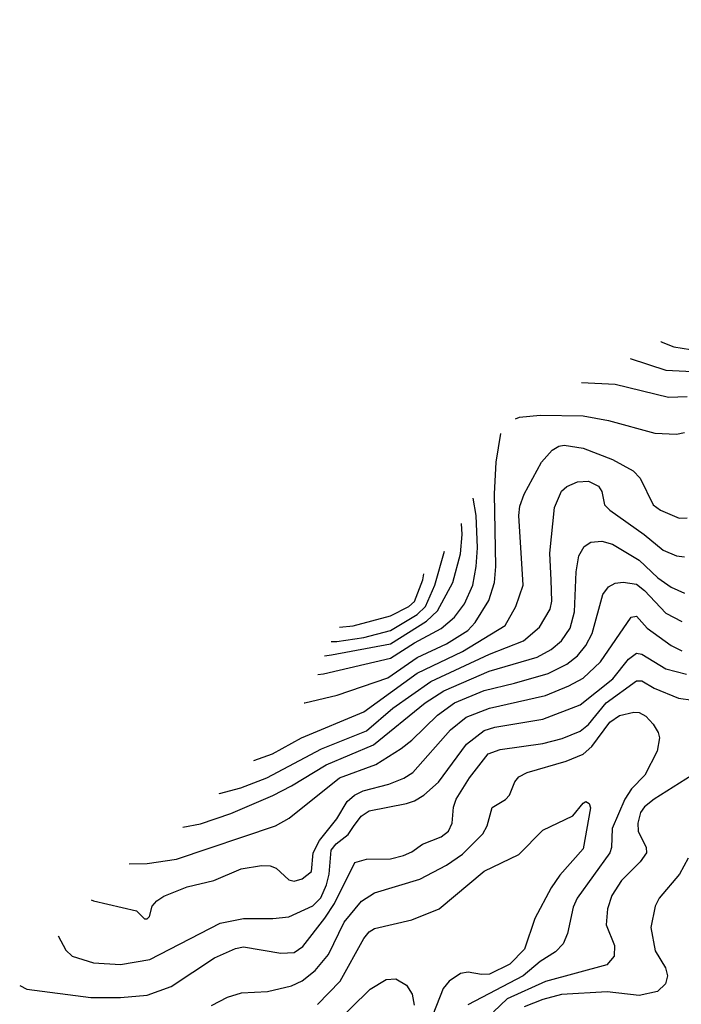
# Model space of a CAD drawing. Extents: x 997026 to 1115308, y 536381 to 619039.
# Tile 344 of 484: x 1024849 to 1027323, y 608708 to 612389. Entities that reach past the tile are written whole.
import ezdxf

# ---------------------------------------------------------------- set-up
doc = ezdxf.new("R2010")
doc.units = 0

msp = doc.modelspace()

# ---------------------------------------------------------------- linework, layer by layer
at = {"layer": '0CON20XD'}
for points in [[(1027131, 611122.7), (1027265, 611078.9), (1027365, 611074), (1027525, 611108.7), (1027707.6, 611082.4), (1027805, 611089.1), (1027886.8, 611113.2), (1027917.4, 611132.6), (1027941.2, 611158.8), (1027962, 611198), (1027966.8, 611243.2), (1027930.5, 611475), (1027936.9, 611555), (1027955, 611610.6), (1028046.9, 611755), (1028077.3, 611835), (1028088.8, 611895), (1028100.8, 612105), (1028118.2, 612161.8), (1028144.9, 612215.1), (1028169.8, 612280.2), (1028176, 612325), (1028158.5, 612385), (1028156.7, 612389)], [(1027246.6, 611185.8), (1027247.8, 611185), (1027295, 611166.2), (1027356.6, 611156.6), (1027465, 611164.2), (1027535, 611171.4), (1027702.4, 611167.6), (1027775, 611179.2), (1027843.5, 611205), (1027865, 611223.6), (1027880.8, 611249.2), (1027890.9, 611285), (1027891.3, 611315), (1027870.2, 611405), (1027860.2, 611475), (1027863, 611505), (1027877, 611565), (1027900.5, 611625), (1027995.2, 611775), (1028015.9, 611865), (1028034.1, 612125), (1028051.4, 612170.8)], [(1026949.5, 611032.2), (1027075, 611026.5), (1027275, 610978.2), (1027345, 610980.8)], [(1026702.6, 610896.9), (1026717.4, 610902.6), (1026795, 610910.6), (1026955, 610908.6), (1027050.7, 610890.7), (1027223.4, 610843.4), (1027305, 610839.1), (1027335, 610845.4)], [(1025912.1, 609835), (1025915, 609835.9), (1026035.6, 609864.4), (1026225, 609928.3), (1026335, 610004.9), (1026444, 610056), (1026524, 610106), (1026552, 610135), (1026602.5, 610217.5), (1026624.3, 610285), (1026629.3, 610345), (1026624, 610616), (1026629.7, 610735), (1026648.2, 610842.1)], [(1025724.6, 609619.4), (1025794.5, 609645), (1025902.7, 609705), (1026135, 609801.9), (1026335, 609945.7), (1026505, 610027), (1026663.8, 610125), (1026704, 610195), (1026731.3, 610275), (1026715.3, 610535), (1026719.3, 610570.7), (1026734.6, 610615), (1026800, 610735), (1026840.1, 610779.9), (1026865, 610794.6), (1026885, 610798.5), (1026955, 610787.3), (1027065, 610745.3), (1027142.2, 610702.2), (1027168.8, 610675), (1027216.9, 610575), (1027244.2, 610555), (1027315, 610525.5), (1027345, 610527.3)], [(1025595.4, 609495.2), (1025596.2, 609496), (1025675, 609517), (1025772.1, 609555), (1025976.8, 609663.2), (1026145, 609730.5), (1026243.4, 609815), (1026385.8, 609915), (1026605, 610017.7), (1026732.8, 610067.2), (1026791.8, 610118.2), (1026832.1, 610185), (1026839, 610215), (1026835.7, 610294.3), (1026831.3, 610395), (1026847.9, 610565), (1026875, 610626.5), (1026895, 610643.6), (1026935, 610660.9), (1026975, 610663.6), (1027012.5, 610645), (1027025.6, 610625), (1027035.6, 610575), (1027055.5, 610555), (1027184.2, 610464.2), (1027255, 610406), (1027305, 610385.3), (1027335, 610380.7)], [(1025963.1, 609941.6), (1025985, 609943.8), (1026235, 610001.8), (1026325, 610059.4), (1026425, 610113.3), (1026474.4, 610155.6), (1026512.2, 610205), (1026542.6, 610275), (1026555.5, 610345), (1026560, 610415), (1026556, 610536), (1026544.6, 610599.8)], [(1025988.9, 610011.3), (1026015, 610014.9), (1026235, 610055.6), (1026369.4, 610140.6), (1026410.7, 610179.3), (1026468.8, 610285), (1026497.1, 610392.9), (1026503.2, 610465), (1026500.5, 610505.1)], [(1025458.1, 609370.8), (1025525, 609382.8), (1025638.1, 609421.9), (1025795, 609489.4), (1025865, 609524.8), (1025995, 609603.8), (1026171.8, 609678.2), (1026364.3, 609835), (1026435, 609880), (1026604.3, 609954.3), (1026783.7, 610006.3), (1026836.2, 610035), (1026875, 610066.6), (1026907, 610115), (1026922.7, 610175), (1026930, 610325), (1026939.2, 610385), (1026959.8, 610420.2), (1026983.8, 610436.2), (1027025, 610439.1), (1027065, 610428.8), (1027165, 610369.2), (1027235, 610302.1), (1027285, 610267.2), (1027335, 610244.7)], [(1026013.3, 610064.2), (1026035, 610064.9), (1026135, 610079.7), (1026235, 610105.6), (1026334.4, 610165.6), (1026365.9, 610195), (1026401, 610275), (1026437.7, 610402.1)], [(1026044.4, 610118.1), (1026095, 610123.6), (1026235, 610160), (1026303.6, 610195), (1026325, 610214.3), (1026356.4, 610295), (1026359.2, 610317.5)], [(1025258.5, 609233.2), (1025325, 609234.7), (1025435, 609251.2), (1025804.8, 609375.2), (1025855.7, 609404.3), (1026045, 609554.7), (1026180.9, 609605), (1026275.2, 609664.8), (1026314.5, 609695.5), (1026410.7, 609789.3), (1026474.7, 609835), (1026585, 609881.6), (1026698.8, 609908.8), (1026825, 609945.2), (1026895, 609980.4), (1026935, 610010.8), (1026965, 610049.2), (1026988.7, 610095), (1027029.3, 610240.7), (1027050.8, 610269.2), (1027075, 610282.7), (1027105, 610286.5), (1027155, 610278.3), (1027185.1, 610255.1), (1027265, 610170), (1027325, 610139.7)], [(1025115.2, 609099.3), (1025125, 609095.4), (1025285, 609058), (1025315, 609027.5), (1025325, 609027.5), (1025333.6, 609036.4), (1025344, 609075), (1025360.8, 609095), (1025387.9, 609112.1), (1025475, 609147.1), (1025575, 609171.4), (1025676.2, 609215), (1025752.7, 609227.3), (1025785, 609226.1), (1025807.5, 609217.5), (1025855, 609173.6), (1025875, 609168.2), (1025905, 609177.3), (1025939.5, 609205), (1025946, 609275), (1025969.2, 609320.8), (1026035, 609402.1), (1026073.6, 609466.4), (1026100.4, 609489.6), (1026133.1, 609506.9), (1026228.8, 609531.2), (1026285, 609553.2), (1026319.2, 609575), (1026458.9, 609735), (1026518.3, 609781.7), (1026605, 609814.8), (1026815, 609863.3), (1026901.5, 609898.5), (1026955, 609927.6), (1027020.8, 609989.2), (1027135, 610155.7), (1027155, 610159.4), (1027195, 610114.1), (1027285, 610049.2), (1027325, 610030.3)], [(1024992.8, 608963.9), (1025021, 608911), (1025045, 608888.9), (1025125, 608862.9), (1025225, 608857.1), (1025335, 608875.3), (1025598.2, 609011.8), (1025685, 609029.5), (1025795, 609029.2), (1025855, 609035.9), (1025945, 609076.6), (1025974.2, 609105.8), (1025995.4, 609155), (1026005.4, 609195), (1026013.8, 609285), (1026031.8, 609308.2), (1026076.6, 609343.4), (1026097.4, 609372.6), (1026125, 609412.1), (1026155, 609431.9), (1026295, 609458.8), (1026325, 609468.9), (1026359.4, 609490.6), (1026415, 609539.3), (1026519.6, 609680.4), (1026585, 609731.3), (1026625, 609744), (1026805, 609774.8), (1026945, 609828.3), (1027067.1, 609925), (1027125, 609998.6), (1027155, 610021.1), (1027175, 610017.8), (1027265, 609962.6), (1027341.9, 609941.9)], [(1024848.5, 608778.9), (1024875.5, 608764.5), (1025114, 608734), (1025225, 608733.3), (1025325, 608742.7), (1025414.8, 608775.2), (1025577.3, 608882.7), (1025655, 608916.7), (1025685, 608922.7), (1025825, 608899.2), (1025875, 608902.5), (1025906.9, 608925), (1025989.1, 609030.9), (1026025.5, 609085), (1026101.3, 609238.7), (1026145, 609251.5), (1026235, 609252.5), (1026284, 609265), (1026315, 609277.8), (1026355, 609307.5), (1026425, 609333.9), (1026451.5, 609355), (1026465.3, 609385), (1026471.2, 609445), (1026480.6, 609475), (1026530.9, 609555), (1026600.4, 609645), (1026645, 609660.3), (1026805, 609683.3), (1026877.5, 609702.5), (1026945, 609730), (1026975, 609754.3), (1027041.3, 609835), (1027155, 609917.5), (1027175, 609918.1), (1027220.5, 609890.5), (1027312.2, 609852.2), (1027365.3, 609844.7)], [(1025565.8, 608704.2), (1025625.3, 608734.7), (1025678.3, 608751.7), (1025775, 608756.1), (1025865, 608776.8), (1025905, 608795.8), (1025954, 608835), (1026003.8, 608895), (1026061.8, 609015), (1026126.6, 609093.4), (1026175, 609125.3), (1026345, 609176.5), (1026445, 609228.4), (1026505, 609270), (1026580.4, 609345), (1026596.2, 609375), (1026615, 609443.8), (1026665.6, 609474.4), (1026680.3, 609489.7), (1026700.2, 609539.8), (1026715, 609558.5), (1026745.8, 609575), (1026892.6, 609617.4), (1026955, 609643.1), (1026988.3, 609671.7), (1027055, 609763.3), (1027092, 609788), (1027145, 609800.8), (1027165, 609799.7), (1027190.4, 609785), (1027217.9, 609755), (1027236.4, 609725), (1027240.9, 609705), (1027232.2, 609655), (1027186.6, 609565), (1027136.5, 609513.5), (1027111.5, 609475), (1027063.5, 609365), (1027061.6, 609295), (1027055.8, 609275), (1026932.6, 609105), (1026918.2, 609071.8), (1026896.8, 608973.2), (1026880.9, 608935), (1026851.8, 608905), (1026795, 608868.4), (1026731.2, 608815), (1026523.8, 608706.2)], [(1027363.3, 609565), (1027220.5, 609475), (1027185, 609446.5), (1027169.6, 609425), (1027159.7, 609385), (1027161.3, 609355), (1027191.1, 609295), (1027192.5, 609275), (1027169.3, 609240.7), (1027098.7, 609171.3), (1027063.1, 609115), (1027046.4, 609065), (1027041.5, 609005), (1027072.3, 608927.7), (1027071.5, 608888.5), (1027043.6, 608856.4), (1026815, 608794.1), (1026671, 608729), (1026620.2, 608679.8)], [(1025961.8, 608708.2), (1026047.1, 608795), (1026135.7, 608954.3), (1026155, 608979.5), (1026175, 608991.8), (1026315, 609023.8), (1026417.1, 609065), (1026585, 609206.1), (1026715, 609268.9), (1026805, 609359.4), (1026917.2, 609412.8), (1026955, 609460), (1026965.9, 609465.9), (1026978.6, 609458.6), (1026982.5, 609442.5), (1026955, 609290), (1026868.5, 609191.5), (1026836.1, 609143.9), (1026775, 609028.6), (1026736.6, 608915), (1026681.2, 608858.8), (1026605, 608820.5), (1026575, 608819.5), (1026525, 608829.1), (1026496.8, 608823.2), (1026454.8, 608795.2), (1026432.1, 608767.9), (1026355, 608570.7)], [(1027347.8, 609255), (1027315.5, 609195), (1027239.5, 609105), (1027224.6, 609075), (1027208.7, 608995), (1027225, 608908.1), (1027264.1, 608845), (1027270.9, 608815), (1027263.1, 608785), (1027234.2, 608755.8), (1027165, 608741.2), (1027045, 608755.2), (1026875, 608744.8), (1026805, 608726.2), (1026735, 608698.5)], [(1026016.3, 608623.7), (1026158.5, 608765), (1026219.2, 608800.8), (1026255, 608803.5), (1026295, 608779.4), (1026316.6, 608746.6), (1026324.2, 608705)]]:
    msp.add_lwpolyline(points, dxfattribs=at)

doc.saveas('drawing.dxf')
